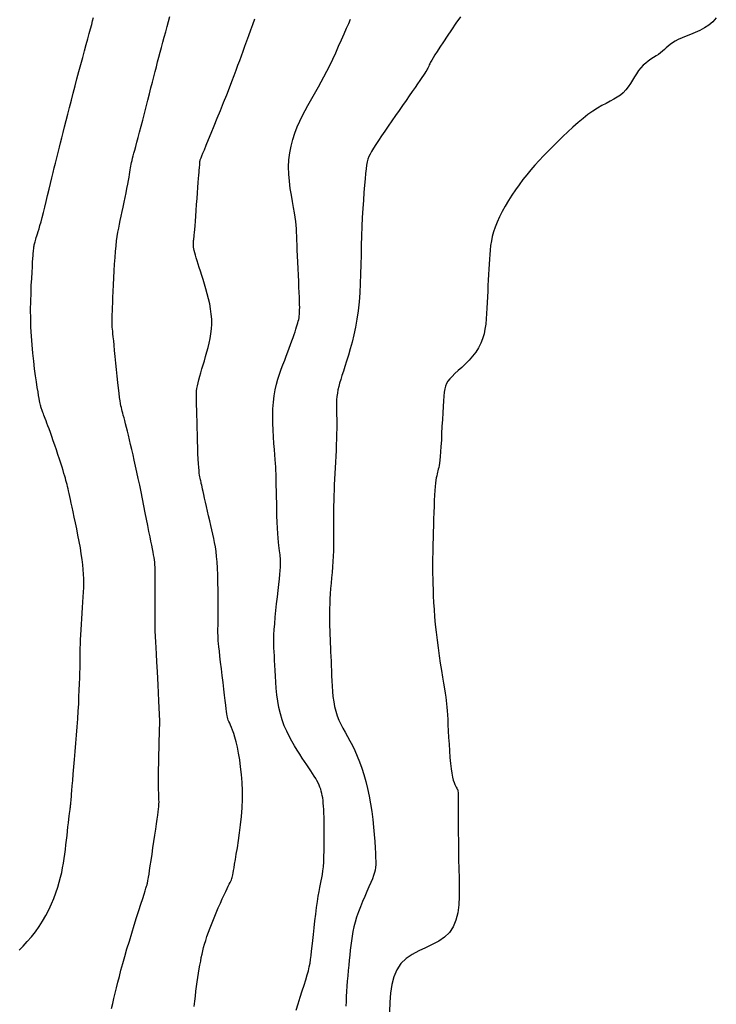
# Model space of a CAD drawing. Header units: millimetres. Extents: x 32690613 to 32693367, y 5343692 to 5344708.
# Tile 394 of 656: x 32692595 to 32692604, y 5344131 to 5344144. Entities that reach past the tile are written whole.
import ezdxf

# ---------------------------------------------------------------- set-up
doc = ezdxf.new("R2010")
doc.units = ezdxf.units.MM
doc.header["$LTSCALE"] = 20
for name, color, linetype in [('02-DGM_HL_488.00', 2, 'Continuous'), ('02-DGM_HL_488.50', 12, 'Continuous'), ('02-DGM_HL_489.00', 22, 'Continuous'), ('02-DGM_HL_489.50', 32, 'Continuous'), ('02-DGM_HL_490.00', 42, 'Continuous'), ('02-DGM_HL_490.50', 52, 'Continuous')]:
    doc.layers.add(name, color=color, linetype=linetype)

msp = doc.modelspace()

# ---------------------------------------------------------------- linework, layer by layer
at = {"layer": '02-DGM_HL_488.00', "elevation": 488, "flags": 128}
msp.add_lwpolyline([(32692604.171, 5344143.587), (32692604.127, 5344143.538), (32692604.078, 5344143.496), (32692604.023, 5344143.46), (32692603.966, 5344143.429), (32692603.907, 5344143.402), (32692603.849, 5344143.378), (32692603.793, 5344143.357), (32692603.741, 5344143.336), (32692603.694, 5344143.316), (32692603.655, 5344143.296), (32692603.621, 5344143.275), (32692603.592, 5344143.253), (32692603.566, 5344143.232), (32692603.543, 5344143.21), (32692603.52, 5344143.189), (32692603.497, 5344143.168), (32692603.472, 5344143.148), (32692603.445, 5344143.129), (32692603.415, 5344143.109), (32692603.384, 5344143.09), (32692603.351, 5344143.069), (32692603.318, 5344143.046), (32692603.286, 5344143.021), (32692603.255, 5344142.993), (32692603.225, 5344142.962), (32692603.197, 5344142.926), (32692603.171, 5344142.887), (32692603.146, 5344142.846), (32692603.12, 5344142.805), (32692603.094, 5344142.763), (32692603.067, 5344142.722), (32692603.037, 5344142.684), (32692603.005, 5344142.649), (32692602.968, 5344142.619), (32692602.928, 5344142.592), (32692602.885, 5344142.566), (32692602.838, 5344142.541), (32692602.789, 5344142.515), (32692602.736, 5344142.487), (32692602.681, 5344142.455), (32692602.623, 5344142.418), (32692602.562, 5344142.375), (32692602.5, 5344142.327), (32692602.437, 5344142.274), (32692602.373, 5344142.218), (32692602.308, 5344142.159), (32692602.245, 5344142.098), (32692602.182, 5344142.037), (32692602.121, 5344141.976), (32692602.061, 5344141.916), (32692602.004, 5344141.857), (32692601.949, 5344141.799), (32692601.896, 5344141.74), (32692601.844, 5344141.68), (32692601.794, 5344141.62), (32692601.745, 5344141.559), (32692601.697, 5344141.495), (32692601.651, 5344141.43), (32692601.606, 5344141.363), (32692601.564, 5344141.295), (32692601.523, 5344141.227), (32692601.486, 5344141.159), (32692601.453, 5344141.092), (32692601.423, 5344141.027), (32692601.398, 5344140.964), (32692601.378, 5344140.904), (32692601.362, 5344140.846), (32692601.35, 5344140.789), (32692601.341, 5344140.732), (32692601.334, 5344140.676), (32692601.329, 5344140.619), (32692601.326, 5344140.56), (32692601.322, 5344140.499), (32692601.319, 5344140.435), (32692601.315, 5344140.368), (32692601.312, 5344140.299), (32692601.308, 5344140.229), (32692601.305, 5344140.159), (32692601.301, 5344140.088), (32692601.297, 5344140.017), (32692601.294, 5344139.947), (32692601.29, 5344139.879), (32692601.286, 5344139.813), (32692601.279, 5344139.748), (32692601.27, 5344139.685), (32692601.258, 5344139.623), (32692601.241, 5344139.564), (32692601.219, 5344139.506), (32692601.19, 5344139.45), (32692601.155, 5344139.396), (32692601.114, 5344139.344), (32692601.07, 5344139.295), (32692601.024, 5344139.248), (32692600.978, 5344139.204), (32692600.933, 5344139.164), (32692600.892, 5344139.126), (32692600.857, 5344139.091), (32692600.828, 5344139.06), (32692600.805, 5344139.031), (32692600.787, 5344139.002), (32692600.774, 5344138.97), (32692600.765, 5344138.934), (32692600.758, 5344138.892), (32692600.753, 5344138.843), (32692600.748, 5344138.783), (32692600.744, 5344138.713), (32692600.74, 5344138.634), (32692600.736, 5344138.549), (32692600.731, 5344138.462), (32692600.727, 5344138.375), (32692600.723, 5344138.291), (32692600.718, 5344138.213), (32692600.714, 5344138.145), (32692600.709, 5344138.088), (32692600.705, 5344138.042), (32692600.7, 5344138.004), (32692600.695, 5344137.974), (32692600.69, 5344137.949), (32692600.685, 5344137.928), (32692600.681, 5344137.908), (32692600.675, 5344137.889), (32692600.67, 5344137.869), (32692600.665, 5344137.846), (32692600.66, 5344137.82), (32692600.655, 5344137.79), (32692600.651, 5344137.754), (32692600.646, 5344137.711), (32692600.642, 5344137.661), (32692600.638, 5344137.603), (32692600.634, 5344137.536), (32692600.631, 5344137.462), (32692600.628, 5344137.383), (32692600.625, 5344137.301), (32692600.623, 5344137.219), (32692600.621, 5344137.138), (32692600.619, 5344137.061), (32692600.617, 5344136.991), (32692600.616, 5344136.928), (32692600.615, 5344136.871), (32692600.614, 5344136.819), (32692600.613, 5344136.77), (32692600.613, 5344136.721), (32692600.613, 5344136.67), (32692600.614, 5344136.616), (32692600.615, 5344136.557), (32692600.616, 5344136.491), (32692600.619, 5344136.418), (32692600.622, 5344136.34), (32692600.626, 5344136.256), (32692600.632, 5344136.168), (32692600.639, 5344136.076), (32692600.647, 5344135.981), (32692600.657, 5344135.884), (32692600.669, 5344135.785), (32692600.682, 5344135.686), (32692600.696, 5344135.588), (32692600.71, 5344135.493), (32692600.724, 5344135.403), (32692600.738, 5344135.319), (32692600.751, 5344135.243), (32692600.762, 5344135.175), (32692600.771, 5344135.118), (32692600.779, 5344135.069), (32692600.785, 5344135.025), (32692600.789, 5344134.984), (32692600.793, 5344134.942), (32692600.797, 5344134.898), (32692600.8, 5344134.848), (32692600.803, 5344134.79), (32692600.806, 5344134.722), (32692600.81, 5344134.646), (32692600.814, 5344134.564), (32692600.819, 5344134.48), (32692600.824, 5344134.395), (32692600.83, 5344134.314), (32692600.837, 5344134.238), (32692600.845, 5344134.171), (32692600.854, 5344134.114), (32692600.863, 5344134.067), (32692600.873, 5344134.029), (32692600.883, 5344133.998), (32692600.893, 5344133.974), (32692600.902, 5344133.955), (32692600.91, 5344133.94), (32692600.917, 5344133.927), (32692600.923, 5344133.916), (32692600.928, 5344133.905), (32692600.931, 5344133.89), (32692600.933, 5344133.872), (32692600.935, 5344133.847), (32692600.936, 5344133.814), (32692600.936, 5344133.77), (32692600.936, 5344133.714), (32692600.936, 5344133.645), (32692600.936, 5344133.563), (32692600.936, 5344133.471), (32692600.936, 5344133.37), (32692600.937, 5344133.262), (32692600.938, 5344133.149), (32692600.94, 5344133.033), (32692600.943, 5344132.915), (32692600.946, 5344132.798), (32692600.948, 5344132.682), (32692600.948, 5344132.571), (32692600.942, 5344132.464), (32692600.928, 5344132.364), (32692600.906, 5344132.272), (32692600.872, 5344132.189), (32692600.825, 5344132.118), (32692600.764, 5344132.06), (32692600.69, 5344132.01), (32692600.609, 5344131.967), (32692600.524, 5344131.927), (32692600.439, 5344131.886), (32692600.356, 5344131.842), (32692600.281, 5344131.79), (32692600.217, 5344131.727), (32692600.166, 5344131.651), (32692600.128, 5344131.563), (32692600.102, 5344131.465), (32692600.085, 5344131.357), (32692600.076, 5344131.243), (32692600.073, 5344131.124)], dxfattribs=at)
at = {"layer": '02-DGM_HL_488.50', "elevation": 488.5, "flags": 128}
msp.add_lwpolyline([(32692600.963, 5344143.602), (32692600.906, 5344143.52), (32692600.85, 5344143.438), (32692600.797, 5344143.359), (32692600.749, 5344143.286), (32692600.706, 5344143.221), (32692600.671, 5344143.167), (32692600.642, 5344143.122), (32692600.62, 5344143.085), (32692600.603, 5344143.055), (32692600.589, 5344143.031), (32692600.579, 5344143.012), (32692600.572, 5344142.997), (32692600.565, 5344142.983), (32692600.56, 5344142.971), (32692600.554, 5344142.958), (32692600.547, 5344142.945), (32692600.539, 5344142.931), (32692600.529, 5344142.914), (32692600.516, 5344142.893), (32692600.5, 5344142.868), (32692600.48, 5344142.838), (32692600.455, 5344142.802), (32692600.426, 5344142.761), (32692600.394, 5344142.715), (32692600.359, 5344142.664), (32692600.32, 5344142.609), (32692600.28, 5344142.551), (32692600.237, 5344142.49), (32692600.193, 5344142.427), (32692600.148, 5344142.362), (32692600.103, 5344142.296), (32692600.058, 5344142.231), (32692600.015, 5344142.167), (32692599.974, 5344142.106), (32692599.936, 5344142.05), (32692599.902, 5344141.998), (32692599.873, 5344141.952), (32692599.849, 5344141.913), (32692599.83, 5344141.879), (32692599.815, 5344141.847), (32692599.803, 5344141.815), (32692599.793, 5344141.78), (32692599.786, 5344141.741), (32692599.779, 5344141.693), (32692599.773, 5344141.636), (32692599.766, 5344141.568), (32692599.759, 5344141.488), (32692599.752, 5344141.398), (32692599.745, 5344141.3), (32692599.738, 5344141.196), (32692599.732, 5344141.085), (32692599.727, 5344140.97), (32692599.722, 5344140.853), (32692599.719, 5344140.733), (32692599.716, 5344140.613), (32692599.714, 5344140.493), (32692599.71, 5344140.373), (32692599.706, 5344140.255), (32692599.7, 5344140.138), (32692599.691, 5344140.025), (32692599.679, 5344139.915), (32692599.664, 5344139.809), (32692599.645, 5344139.708), (32692599.625, 5344139.612), (32692599.603, 5344139.521), (32692599.58, 5344139.436), (32692599.557, 5344139.357), (32692599.535, 5344139.283), (32692599.513, 5344139.217), (32692599.494, 5344139.157), (32692599.476, 5344139.102), (32692599.461, 5344139.053), (32692599.447, 5344139.007), (32692599.436, 5344138.964), (32692599.426, 5344138.922), (32692599.419, 5344138.882), (32692599.414, 5344138.841), (32692599.41, 5344138.798), (32692599.409, 5344138.754), (32692599.408, 5344138.708), (32692599.409, 5344138.66), (32692599.41, 5344138.609), (32692599.411, 5344138.555), (32692599.411, 5344138.498), (32692599.411, 5344138.437), (32692599.41, 5344138.372), (32692599.408, 5344138.305), (32692599.405, 5344138.235), (32692599.402, 5344138.163), (32692599.398, 5344138.09), (32692599.394, 5344138.017), (32692599.39, 5344137.944), (32692599.386, 5344137.872), (32692599.382, 5344137.801), (32692599.379, 5344137.732), (32692599.377, 5344137.664), (32692599.375, 5344137.597), (32692599.373, 5344137.532), (32692599.372, 5344137.467), (32692599.371, 5344137.404), (32692599.371, 5344137.341), (32692599.371, 5344137.279), (32692599.371, 5344137.217), (32692599.371, 5344137.155), (32692599.372, 5344137.093), (32692599.371, 5344137.03), (32692599.37, 5344136.967), (32692599.369, 5344136.903), (32692599.366, 5344136.837), (32692599.362, 5344136.77), (32692599.357, 5344136.702), (32692599.352, 5344136.634), (32692599.346, 5344136.565), (32692599.34, 5344136.497), (32692599.335, 5344136.43), (32692599.33, 5344136.364), (32692599.326, 5344136.301), (32692599.323, 5344136.239), (32692599.321, 5344136.18), (32692599.32, 5344136.122), (32692599.32, 5344136.066), (32692599.32, 5344136.011), (32692599.322, 5344135.957), (32692599.323, 5344135.904), (32692599.325, 5344135.851), (32692599.327, 5344135.798), (32692599.33, 5344135.744), (32692599.332, 5344135.69), (32692599.335, 5344135.636), (32692599.337, 5344135.58), (32692599.34, 5344135.522), (32692599.342, 5344135.463), (32692599.344, 5344135.402), (32692599.347, 5344135.338), (32692599.349, 5344135.273), (32692599.353, 5344135.207), (32692599.358, 5344135.141), (32692599.364, 5344135.075), (32692599.373, 5344135.011), (32692599.384, 5344134.95), (32692599.399, 5344134.891), (32692599.417, 5344134.835), (32692599.439, 5344134.782), (32692599.463, 5344134.731), (32692599.489, 5344134.68), (32692599.517, 5344134.629), (32692599.547, 5344134.576), (32692599.577, 5344134.521), (32692599.607, 5344134.462), (32692599.638, 5344134.398), (32692599.668, 5344134.33), (32692599.697, 5344134.257), (32692599.725, 5344134.179), (32692599.751, 5344134.098), (32692599.776, 5344134.012), (32692599.798, 5344133.923), (32692599.818, 5344133.829), (32692599.835, 5344133.732), (32692599.85, 5344133.633), (32692599.862, 5344133.534), (32692599.872, 5344133.438), (32692599.88, 5344133.345), (32692599.887, 5344133.259), (32692599.892, 5344133.181), (32692599.896, 5344133.113), (32692599.899, 5344133.056), (32692599.9, 5344133.009), (32692599.9, 5344132.969), (32692599.898, 5344132.934), (32692599.893, 5344132.901), (32692599.885, 5344132.868), (32692599.873, 5344132.832), (32692599.858, 5344132.792), (32692599.838, 5344132.745), (32692599.815, 5344132.691), (32692599.789, 5344132.633), (32692599.762, 5344132.571), (32692599.735, 5344132.506), (32692599.708, 5344132.44), (32692599.683, 5344132.375), (32692599.661, 5344132.31), (32692599.642, 5344132.248), (32692599.627, 5344132.188), (32692599.614, 5344132.129), (32692599.603, 5344132.071), (32692599.595, 5344132.013), (32692599.587, 5344131.955), (32692599.581, 5344131.895), (32692599.574, 5344131.834), (32692599.568, 5344131.771), (32692599.562, 5344131.707), (32692599.556, 5344131.641), (32692599.55, 5344131.575), (32692599.544, 5344131.509), (32692599.539, 5344131.443), (32692599.535, 5344131.378), (32692599.531, 5344131.314), (32692599.528, 5344131.252), (32692599.526, 5344131.192)], dxfattribs=at)
at = {"layer": '02-DGM_HL_489.00', "elevation": 489, "flags": 128}
msp.add_lwpolyline([(32692598.902, 5344131.144), (32692598.927, 5344131.225), (32692598.953, 5344131.306), (32692598.979, 5344131.384), (32692599.003, 5344131.459), (32692599.025, 5344131.526), (32692599.042, 5344131.585), (32692599.056, 5344131.638), (32692599.067, 5344131.686), (32692599.076, 5344131.732), (32692599.083, 5344131.779), (32692599.09, 5344131.828), (32692599.096, 5344131.882), (32692599.102, 5344131.945), (32692599.11, 5344132.016), (32692599.118, 5344132.094), (32692599.127, 5344132.178), (32692599.137, 5344132.263), (32692599.147, 5344132.348), (32692599.158, 5344132.43), (32692599.168, 5344132.506), (32692599.179, 5344132.574), (32692599.189, 5344132.632), (32692599.199, 5344132.682), (32692599.208, 5344132.725), (32692599.217, 5344132.766), (32692599.225, 5344132.805), (32692599.232, 5344132.846), (32692599.238, 5344132.891), (32692599.244, 5344132.943), (32692599.248, 5344133.003), (32692599.251, 5344133.07), (32692599.253, 5344133.142), (32692599.254, 5344133.217), (32692599.255, 5344133.293), (32692599.255, 5344133.367), (32692599.254, 5344133.439), (32692599.253, 5344133.504), (32692599.252, 5344133.563), (32692599.251, 5344133.616), (32692599.249, 5344133.662), (32692599.246, 5344133.703), (32692599.243, 5344133.74), (32692599.24, 5344133.774), (32692599.236, 5344133.805), (32692599.23, 5344133.834), (32692599.225, 5344133.862), (32692599.218, 5344133.888), (32692599.21, 5344133.915), (32692599.2, 5344133.941), (32692599.189, 5344133.967), (32692599.177, 5344133.994), (32692599.163, 5344134.022), (32692599.147, 5344134.05), (32692599.128, 5344134.08), (32692599.108, 5344134.112), (32692599.086, 5344134.145), (32692599.062, 5344134.181), (32692599.036, 5344134.219), (32692599.008, 5344134.26), (32692598.979, 5344134.304), (32692598.948, 5344134.352), (32692598.915, 5344134.403), (32692598.882, 5344134.457), (32692598.848, 5344134.516), (32692598.815, 5344134.578), (32692598.784, 5344134.643), (32692598.754, 5344134.711), (32692598.728, 5344134.783), (32692598.705, 5344134.859), (32692598.687, 5344134.937), (32692598.673, 5344135.018), (32692598.662, 5344135.099), (32692598.653, 5344135.18), (32692598.647, 5344135.258), (32692598.643, 5344135.334), (32692598.639, 5344135.405), (32692598.636, 5344135.471), (32692598.632, 5344135.53), (32692598.629, 5344135.585), (32692598.626, 5344135.636), (32692598.624, 5344135.686), (32692598.623, 5344135.738), (32692598.623, 5344135.792), (32692598.624, 5344135.851), (32692598.627, 5344135.916), (32692598.633, 5344135.99), (32692598.64, 5344136.071), (32692598.648, 5344136.155), (32692598.657, 5344136.241), (32692598.667, 5344136.325), (32692598.676, 5344136.407), (32692598.685, 5344136.483), (32692598.692, 5344136.551), (32692598.698, 5344136.608), (32692598.702, 5344136.657), (32692598.705, 5344136.698), (32692598.707, 5344136.732), (32692598.707, 5344136.761), (32692598.707, 5344136.786), (32692598.705, 5344136.81), (32692598.703, 5344136.832), (32692598.7, 5344136.854), (32692598.696, 5344136.879), (32692598.692, 5344136.905), (32692598.688, 5344136.936), (32692598.684, 5344136.972), (32692598.68, 5344137.014), (32692598.675, 5344137.063), (32692598.671, 5344137.121), (32692598.668, 5344137.188), (32692598.665, 5344137.262), (32692598.662, 5344137.341), (32692598.66, 5344137.422), (32692598.658, 5344137.503), (32692598.656, 5344137.581), (32692598.654, 5344137.654), (32692598.653, 5344137.72), (32692598.652, 5344137.777), (32692598.651, 5344137.826), (32692598.65, 5344137.871), (32692598.648, 5344137.913), (32692598.646, 5344137.955), (32692598.643, 5344138), (32692598.64, 5344138.05), (32692598.635, 5344138.108), (32692598.63, 5344138.175), (32692598.624, 5344138.25), (32692598.618, 5344138.332), (32692598.613, 5344138.418), (32692598.61, 5344138.506), (32692598.609, 5344138.595), (32692598.611, 5344138.683), (32692598.617, 5344138.767), (32692598.626, 5344138.847), (32692598.64, 5344138.922), (32692598.656, 5344138.992), (32692598.674, 5344139.058), (32692598.695, 5344139.121), (32692598.716, 5344139.181), (32692598.737, 5344139.238), (32692598.759, 5344139.293), (32692598.779, 5344139.346), (32692598.798, 5344139.398), (32692598.816, 5344139.447), (32692598.833, 5344139.493), (32692598.849, 5344139.537), (32692598.863, 5344139.579), (32692598.876, 5344139.617), (32692598.888, 5344139.651), (32692598.899, 5344139.683), (32692598.908, 5344139.711), (32692598.916, 5344139.737), (32692598.923, 5344139.761), (32692598.929, 5344139.783), (32692598.934, 5344139.805), (32692598.938, 5344139.827), (32692598.941, 5344139.848), (32692598.944, 5344139.871), (32692598.945, 5344139.896), (32692598.946, 5344139.924), (32692598.947, 5344139.956), (32692598.946, 5344139.992), (32692598.945, 5344140.035), (32692598.943, 5344140.085), (32692598.941, 5344140.143), (32692598.937, 5344140.21), (32692598.934, 5344140.283), (32692598.93, 5344140.361), (32692598.926, 5344140.442), (32692598.922, 5344140.522), (32692598.918, 5344140.601), (32692598.915, 5344140.674), (32692598.913, 5344140.741), (32692598.911, 5344140.8), (32692598.909, 5344140.851), (32692598.908, 5344140.899), (32692598.905, 5344140.943), (32692598.902, 5344140.988), (32692598.897, 5344141.035), (32692598.89, 5344141.086), (32692598.881, 5344141.144), (32692598.869, 5344141.211), (32692598.856, 5344141.285), (32692598.842, 5344141.365), (32692598.829, 5344141.449), (32692598.818, 5344141.538), (32692598.811, 5344141.628), (32692598.808, 5344141.718), (32692598.812, 5344141.808), (32692598.822, 5344141.895), (32692598.838, 5344141.98), (32692598.86, 5344142.063), (32692598.887, 5344142.142), (32692598.916, 5344142.219), (32692598.948, 5344142.292), (32692598.982, 5344142.361), (32692599.016, 5344142.427), (32692599.049, 5344142.489), (32692599.083, 5344142.548), (32692599.116, 5344142.606), (32692599.149, 5344142.664), (32692599.182, 5344142.723), (32692599.217, 5344142.784), (32692599.251, 5344142.848), (32692599.287, 5344142.917), (32692599.324, 5344142.991), (32692599.361, 5344143.07), (32692599.398, 5344143.15), (32692599.435, 5344143.231), (32692599.47, 5344143.31), (32692599.503, 5344143.386), (32692599.533, 5344143.456), (32692599.561, 5344143.518), (32692599.584, 5344143.572)], dxfattribs=at)
at = {"layer": '02-DGM_HL_489.50', "elevation": 489.5, "flags": 128}
msp.add_lwpolyline([(32692597.625, 5344131.189), (32692597.631, 5344131.255), (32692597.639, 5344131.318), (32692597.646, 5344131.38), (32692597.654, 5344131.44), (32692597.663, 5344131.499), (32692597.671, 5344131.555), (32692597.679, 5344131.609), (32692597.688, 5344131.661), (32692597.696, 5344131.71), (32692597.705, 5344131.757), (32692597.713, 5344131.802), (32692597.722, 5344131.845), (32692597.731, 5344131.887), (32692597.742, 5344131.93), (32692597.754, 5344131.973), (32692597.768, 5344132.019), (32692597.784, 5344132.068), (32692597.802, 5344132.121), (32692597.824, 5344132.178), (32692597.848, 5344132.239), (32692597.873, 5344132.302), (32692597.9, 5344132.365), (32692597.926, 5344132.427), (32692597.952, 5344132.486), (32692597.976, 5344132.541), (32692597.999, 5344132.59), (32692598.019, 5344132.632), (32692598.036, 5344132.668), (32692598.051, 5344132.698), (32692598.064, 5344132.724), (32692598.074, 5344132.745), (32692598.083, 5344132.763), (32692598.09, 5344132.78), (32692598.096, 5344132.794), (32692598.101, 5344132.808), (32692598.105, 5344132.824), (32692598.109, 5344132.842), (32692598.113, 5344132.864), (32692598.118, 5344132.893), (32692598.123, 5344132.929), (32692598.131, 5344132.975), (32692598.14, 5344133.031), (32692598.152, 5344133.1), (32692598.165, 5344133.18), (32692598.179, 5344133.27), (32692598.192, 5344133.366), (32692598.205, 5344133.468), (32692598.216, 5344133.574), (32692598.224, 5344133.682), (32692598.228, 5344133.789), (32692598.228, 5344133.896), (32692598.224, 5344133.999), (32692598.216, 5344134.099), (32692598.206, 5344134.194), (32692598.194, 5344134.283), (32692598.18, 5344134.366), (32692598.165, 5344134.441), (32692598.15, 5344134.507), (32692598.135, 5344134.565), (32692598.12, 5344134.614), (32692598.106, 5344134.655), (32692598.093, 5344134.689), (32692598.08, 5344134.719), (32692598.069, 5344134.743), (32692598.06, 5344134.764), (32692598.051, 5344134.782), (32692598.045, 5344134.799), (32692598.04, 5344134.817), (32692598.036, 5344134.836), (32692598.032, 5344134.859), (32692598.028, 5344134.887), (32692598.024, 5344134.923), (32692598.019, 5344134.968), (32692598.012, 5344135.025), (32692598.005, 5344135.093), (32692597.996, 5344135.17), (32692597.986, 5344135.254), (32692597.975, 5344135.34), (32692597.965, 5344135.426), (32692597.955, 5344135.508), (32692597.946, 5344135.583), (32692597.939, 5344135.647), (32692597.933, 5344135.699), (32692597.928, 5344135.74), (32692597.925, 5344135.774), (32692597.923, 5344135.806), (32692597.923, 5344135.838), (32692597.922, 5344135.874), (32692597.922, 5344135.918), (32692597.923, 5344135.974), (32692597.924, 5344136.043), (32692597.924, 5344136.125), (32692597.924, 5344136.215), (32692597.924, 5344136.311), (32692597.924, 5344136.41), (32692597.922, 5344136.507), (32692597.919, 5344136.601), (32692597.916, 5344136.688), (32692597.911, 5344136.765), (32692597.905, 5344136.834), (32692597.898, 5344136.896), (32692597.889, 5344136.953), (32692597.88, 5344137.007), (32692597.869, 5344137.059), (32692597.858, 5344137.111), (32692597.845, 5344137.165), (32692597.832, 5344137.222), (32692597.819, 5344137.281), (32692597.805, 5344137.341), (32692597.791, 5344137.401), (32692597.778, 5344137.458), (32692597.765, 5344137.513), (32692597.754, 5344137.563), (32692597.744, 5344137.608), (32692597.735, 5344137.646), (32692597.728, 5344137.678), (32692597.722, 5344137.705), (32692597.718, 5344137.727), (32692597.713, 5344137.747), (32692597.71, 5344137.764), (32692597.706, 5344137.78), (32692597.703, 5344137.796), (32692597.7, 5344137.813), (32692597.696, 5344137.831), (32692597.692, 5344137.853), (32692597.688, 5344137.879), (32692597.685, 5344137.911), (32692597.681, 5344137.95), (32692597.678, 5344137.998), (32692597.674, 5344138.055), (32692597.671, 5344138.123), (32692597.669, 5344138.198), (32692597.666, 5344138.279), (32692597.664, 5344138.363), (32692597.661, 5344138.447), (32692597.659, 5344138.528), (32692597.657, 5344138.603), (32692597.655, 5344138.67), (32692597.653, 5344138.727), (32692597.652, 5344138.774), (32692597.651, 5344138.815), (32692597.651, 5344138.85), (32692597.652, 5344138.881), (32692597.654, 5344138.911), (32692597.658, 5344138.941), (32692597.664, 5344138.973), (32692597.673, 5344139.009), (32692597.683, 5344139.049), (32692597.694, 5344139.092), (32692597.707, 5344139.137), (32692597.721, 5344139.186), (32692597.736, 5344139.236), (32692597.752, 5344139.288), (32692597.767, 5344139.342), (32692597.783, 5344139.397), (32692597.797, 5344139.452), (32692597.811, 5344139.509), (32692597.823, 5344139.567), (32692597.833, 5344139.626), (32692597.839, 5344139.686), (32692597.843, 5344139.747), (32692597.843, 5344139.81), (32692597.838, 5344139.873), (32692597.83, 5344139.937), (32692597.818, 5344140.001), (32692597.804, 5344140.065), (32692597.788, 5344140.128), (32692597.771, 5344140.189), (32692597.753, 5344140.248), (32692597.736, 5344140.305), (32692597.718, 5344140.358), (32692597.702, 5344140.409), (32692597.687, 5344140.456), (32692597.672, 5344140.5), (32692597.659, 5344140.541), (32692597.648, 5344140.578), (32692597.638, 5344140.611), (32692597.63, 5344140.641), (32692597.623, 5344140.668), (32692597.619, 5344140.691), (32692597.616, 5344140.711), (32692597.614, 5344140.729), (32692597.613, 5344140.744), (32692597.613, 5344140.758), (32692597.614, 5344140.771), (32692597.615, 5344140.783), (32692597.617, 5344140.795), (32692597.618, 5344140.807), (32692597.62, 5344140.822), (32692597.622, 5344140.841), (32692597.625, 5344140.864), (32692597.628, 5344140.894), (32692597.631, 5344140.932), (32692597.635, 5344140.98), (32692597.64, 5344141.037), (32692597.644, 5344141.102), (32692597.649, 5344141.173), (32692597.654, 5344141.247), (32692597.659, 5344141.321), (32692597.665, 5344141.393), (32692597.669, 5344141.461), (32692597.674, 5344141.521), (32692597.678, 5344141.573), (32692597.682, 5344141.616), (32692597.685, 5344141.651), (32692597.688, 5344141.68), (32692597.69, 5344141.703), (32692597.692, 5344141.721), (32692597.693, 5344141.735), (32692597.694, 5344141.747), (32692597.695, 5344141.756), (32692597.695, 5344141.764), (32692597.696, 5344141.771), (32692597.696, 5344141.777), (32692597.696, 5344141.782), (32692597.696, 5344141.786), (32692597.696, 5344141.79), (32692597.697, 5344141.794), (32692597.698, 5344141.799), (32692597.7, 5344141.806), (32692597.704, 5344141.816), (32692597.711, 5344141.832), (32692597.721, 5344141.856), (32692597.734, 5344141.889), (32692597.752, 5344141.933), (32692597.775, 5344141.989), (32692597.804, 5344142.06), (32692597.837, 5344142.142), (32692597.874, 5344142.232), (32692597.913, 5344142.328), (32692597.953, 5344142.427), (32692597.993, 5344142.526), (32692598.031, 5344142.621), (32692598.065, 5344142.71), (32692598.097, 5344142.79), (32692598.124, 5344142.863), (32692598.149, 5344142.93), (32692598.172, 5344142.993), (32692598.194, 5344143.053), (32692598.215, 5344143.111), (32692598.236, 5344143.171), (32692598.258, 5344143.233), (32692598.282, 5344143.298), (32692598.307, 5344143.366), (32692598.333, 5344143.435), (32692598.358, 5344143.505), (32692598.384, 5344143.573)], dxfattribs=at)
at = {"layer": '02-DGM_HL_490.00', "elevation": 490, "flags": 128}
for points in [[(32692597.192, 5344134.767), (32692597.181, 5344135.021), (32692597.172, 5344135.224), (32692597.164, 5344135.385), (32692597.157, 5344135.51), (32692597.151, 5344135.609), (32692597.146, 5344135.69), (32692597.142, 5344135.76), (32692597.138, 5344135.828), (32692597.136, 5344135.9), (32692597.135, 5344135.976), (32692597.134, 5344136.055), (32692597.133, 5344136.134), (32692597.133, 5344136.213), (32692597.134, 5344136.289), (32692597.134, 5344136.361), (32692597.135, 5344136.427), (32692597.135, 5344136.486), (32692597.136, 5344136.538), (32692597.136, 5344136.585), (32692597.135, 5344136.626), (32692597.135, 5344136.664), (32692597.133, 5344136.698), (32692597.131, 5344136.73), (32692597.129, 5344136.76), (32692597.125, 5344136.791), (32692597.121, 5344136.821), (32692597.115, 5344136.854), (32692597.109, 5344136.889), (32692597.101, 5344136.928), (32692597.092, 5344136.973), (32692597.081, 5344137.023), (32692597.07, 5344137.081), (32692597.056, 5344137.147), (32692597.042, 5344137.22), (32692597.026, 5344137.299), (32692597.01, 5344137.382), (32692596.992, 5344137.468), (32692596.975, 5344137.555), (32692596.957, 5344137.642), (32692596.94, 5344137.727), (32692596.922, 5344137.81), (32692596.905, 5344137.89), (32692596.889, 5344137.966), (32692596.873, 5344138.039), (32692596.857, 5344138.109), (32692596.842, 5344138.175), (32692596.827, 5344138.238), (32692596.813, 5344138.297), (32692596.8, 5344138.353), (32692596.787, 5344138.404), (32692596.775, 5344138.452), (32692596.764, 5344138.496), (32692596.754, 5344138.536), (32692596.744, 5344138.572), (32692596.735, 5344138.604), (32692596.728, 5344138.631), (32692596.721, 5344138.655), (32692596.715, 5344138.677), (32692596.71, 5344138.699), (32692596.705, 5344138.723), (32692596.7, 5344138.751), (32692596.694, 5344138.785), (32692596.689, 5344138.827), (32692596.682, 5344138.879), (32692596.675, 5344138.942), (32692596.667, 5344139.015), (32692596.659, 5344139.094), (32692596.65, 5344139.176), (32692596.642, 5344139.259), (32692596.634, 5344139.34), (32692596.626, 5344139.415), (32692596.62, 5344139.482), (32692596.614, 5344139.539), (32692596.609, 5344139.587), (32692596.605, 5344139.626), (32692596.602, 5344139.658), (32692596.599, 5344139.685), (32692596.597, 5344139.708), (32692596.596, 5344139.728), (32692596.595, 5344139.747), (32692596.594, 5344139.766), (32692596.594, 5344139.786), (32692596.595, 5344139.809), (32692596.595, 5344139.836), (32692596.596, 5344139.868), (32692596.598, 5344139.908), (32692596.6, 5344139.956), (32692596.602, 5344140.013), (32692596.605, 5344140.081), (32692596.608, 5344140.157), (32692596.612, 5344140.24), (32692596.616, 5344140.326), (32692596.62, 5344140.413), (32692596.626, 5344140.499), (32692596.631, 5344140.582), (32692596.637, 5344140.659), (32692596.644, 5344140.727), (32692596.651, 5344140.789), (32692596.659, 5344140.846), (32692596.668, 5344140.898), (32692596.677, 5344140.949), (32692596.687, 5344140.998), (32692596.697, 5344141.048), (32692596.708, 5344141.101), (32692596.72, 5344141.157), (32692596.733, 5344141.215), (32692596.746, 5344141.275), (32692596.758, 5344141.335), (32692596.77, 5344141.393), (32692596.781, 5344141.449), (32692596.792, 5344141.501), (32692596.801, 5344141.547), (32692596.808, 5344141.588), (32692596.814, 5344141.623), (32692596.818, 5344141.653), (32692596.822, 5344141.681), (32692596.826, 5344141.705), (32692596.83, 5344141.728), (32692596.834, 5344141.751), (32692596.838, 5344141.774), (32692596.844, 5344141.799), (32692596.851, 5344141.826), (32692596.859, 5344141.856), (32692596.868, 5344141.891), (32692596.879, 5344141.93), (32692596.891, 5344141.975), (32692596.905, 5344142.027), (32692596.921, 5344142.086), (32692596.939, 5344142.153), (32692596.958, 5344142.227), (32692596.978, 5344142.305), (32692596.999, 5344142.387), (32692597.02, 5344142.47), (32692597.041, 5344142.553), (32692597.062, 5344142.633), (32692597.081, 5344142.71), (32692597.1, 5344142.782), (32692597.117, 5344142.849), (32692597.133, 5344142.913), (32692597.149, 5344142.975), (32692597.165, 5344143.035), (32692597.18, 5344143.094), (32692597.196, 5344143.155), (32692597.213, 5344143.217), (32692597.23, 5344143.281), (32692597.248, 5344143.347), (32692597.266, 5344143.413), (32692597.284, 5344143.479), (32692597.301, 5344143.543), (32692597.317, 5344143.604)], [(32692596.587, 5344131.165), (32692596.602, 5344131.228), (32692596.617, 5344131.292), (32692596.633, 5344131.356), (32692596.649, 5344131.423), (32692596.666, 5344131.493), (32692596.685, 5344131.567), (32692596.705, 5344131.645), (32692596.728, 5344131.727), (32692596.753, 5344131.816), (32692596.781, 5344131.911), (32692596.811, 5344132.01), (32692596.841, 5344132.11), (32692596.872, 5344132.209), (32692596.902, 5344132.304), (32692596.931, 5344132.394), (32692596.956, 5344132.474), (32692596.978, 5344132.543), (32692596.996, 5344132.599), (32692597.009, 5344132.642), (32692597.019, 5344132.675), (32692597.027, 5344132.699), (32692597.032, 5344132.716), (32692597.035, 5344132.727), (32692597.037, 5344132.734), (32692597.038, 5344132.738), (32692597.039, 5344132.743), (32692597.04, 5344132.748), (32692597.042, 5344132.756), (32692597.044, 5344132.768), (32692597.047, 5344132.787), (32692597.052, 5344132.813), (32692597.057, 5344132.849), (32692597.064, 5344132.895), (32692597.073, 5344132.954), (32692597.084, 5344133.022), (32692597.095, 5344133.098), (32692597.107, 5344133.178), (32692597.119, 5344133.259), (32692597.13, 5344133.338), (32692597.141, 5344133.413), (32692597.151, 5344133.48), (32692597.16, 5344133.538), (32692597.167, 5344133.588), (32692597.173, 5344133.63), (32692597.177, 5344133.666), (32692597.18, 5344133.698), (32692597.182, 5344133.727), (32692597.183, 5344133.755), (32692597.182, 5344133.783), (32692597.181, 5344133.814), (32692597.179, 5344133.855), (32692597.177, 5344133.914), (32692597.177, 5344133.999), (32692597.177, 5344134.118), (32692597.179, 5344134.281), (32692597.184, 5344134.494), (32692597.192, 5344134.767)]]:
    msp.add_lwpolyline(points, dxfattribs=at)
at = {"layer": '02-DGM_HL_490.50', "elevation": 490.5, "flags": 128}
msp.add_lwpolyline([(32692595.427, 5344131.894), (32692595.479, 5344131.947), (32692595.531, 5344132.004), (32692595.583, 5344132.063), (32692595.632, 5344132.126), (32692595.679, 5344132.192), (32692595.722, 5344132.261), (32692595.762, 5344132.331), (32692595.799, 5344132.403), (32692595.833, 5344132.475), (32692595.863, 5344132.546), (32692595.889, 5344132.616), (32692595.912, 5344132.684), (32692595.932, 5344132.748), (32692595.949, 5344132.811), (32692595.963, 5344132.871), (32692595.974, 5344132.929), (32692595.984, 5344132.987), (32692595.993, 5344133.044), (32692596.001, 5344133.101), (32692596.008, 5344133.159), (32692596.015, 5344133.217), (32692596.022, 5344133.276), (32692596.029, 5344133.334), (32692596.035, 5344133.39), (32692596.041, 5344133.443), (32692596.047, 5344133.492), (32692596.052, 5344133.537), (32692596.057, 5344133.576), (32692596.061, 5344133.609), (32692596.064, 5344133.636), (32692596.067, 5344133.658), (32692596.069, 5344133.676), (32692596.071, 5344133.691), (32692596.073, 5344133.704), (32692596.074, 5344133.715), (32692596.076, 5344133.726), (32692596.077, 5344133.738), (32692596.078, 5344133.751), (32692596.079, 5344133.768), (32692596.081, 5344133.79), (32692596.083, 5344133.818), (32692596.086, 5344133.854), (32692596.09, 5344133.9), (32692596.095, 5344133.956), (32692596.101, 5344134.025), (32692596.108, 5344134.104), (32692596.115, 5344134.193), (32692596.124, 5344134.287), (32692596.132, 5344134.387), (32692596.14, 5344134.49), (32692596.149, 5344134.593), (32692596.156, 5344134.696), (32692596.163, 5344134.796), (32692596.169, 5344134.893), (32692596.175, 5344134.986), (32692596.179, 5344135.074), (32692596.183, 5344135.158), (32692596.187, 5344135.236), (32692596.189, 5344135.309), (32692596.191, 5344135.375), (32692596.192, 5344135.434), (32692596.193, 5344135.488), (32692596.193, 5344135.538), (32692596.193, 5344135.587), (32692596.194, 5344135.634), (32692596.195, 5344135.683), (32692596.196, 5344135.734), (32692596.198, 5344135.789), (32692596.201, 5344135.849), (32692596.205, 5344135.914), (32692596.209, 5344135.982), (32692596.214, 5344136.052), (32692596.219, 5344136.123), (32692596.224, 5344136.193), (32692596.228, 5344136.261), (32692596.232, 5344136.325), (32692596.235, 5344136.386), (32692596.238, 5344136.444), (32692596.239, 5344136.499), (32692596.238, 5344136.554), (32692596.237, 5344136.61), (32692596.233, 5344136.668), (32692596.227, 5344136.729), (32692596.219, 5344136.796), (32692596.208, 5344136.867), (32692596.196, 5344136.943), (32692596.181, 5344137.022), (32692596.166, 5344137.101), (32692596.151, 5344137.18), (32692596.135, 5344137.256), (32692596.12, 5344137.327), (32692596.106, 5344137.393), (32692596.094, 5344137.451), (32692596.082, 5344137.502), (32692596.073, 5344137.548), (32692596.064, 5344137.587), (32692596.056, 5344137.623), (32692596.048, 5344137.654), (32692596.042, 5344137.683), (32692596.035, 5344137.71), (32692596.029, 5344137.735), (32692596.023, 5344137.76), (32692596.016, 5344137.786), (32692596.009, 5344137.813), (32692596, 5344137.842), (32692595.991, 5344137.875), (32692595.979, 5344137.912), (32692595.966, 5344137.954), (32692595.95, 5344138.003), (32692595.933, 5344138.055), (32692595.914, 5344138.111), (32692595.895, 5344138.169), (32692595.875, 5344138.227), (32692595.856, 5344138.284), (32692595.837, 5344138.338), (32692595.82, 5344138.387), (32692595.804, 5344138.432), (32692595.79, 5344138.471), (32692595.777, 5344138.505), (32692595.766, 5344138.535), (32692595.756, 5344138.561), (32692595.747, 5344138.584), (32692595.739, 5344138.604), (32692595.732, 5344138.621), (32692595.726, 5344138.637), (32692595.721, 5344138.651), (32692595.717, 5344138.663), (32692595.713, 5344138.675), (32692595.709, 5344138.686), (32692595.706, 5344138.697), (32692595.702, 5344138.708), (32692595.699, 5344138.719), (32692595.696, 5344138.731), (32692595.692, 5344138.745), (32692595.688, 5344138.762), (32692595.684, 5344138.785), (32692595.678, 5344138.814), (32692595.672, 5344138.85), (32692595.665, 5344138.896), (32692595.656, 5344138.953), (32692595.646, 5344139.021), (32692595.634, 5344139.099), (32692595.623, 5344139.186), (32692595.611, 5344139.281), (32692595.6, 5344139.383), (32692595.591, 5344139.488), (32692595.583, 5344139.597), (32692595.577, 5344139.707), (32692595.574, 5344139.818), (32692595.573, 5344139.927), (32692595.575, 5344140.033), (32692595.578, 5344140.134), (32692595.581, 5344140.23), (32692595.586, 5344140.318), (32692595.59, 5344140.397), (32692595.595, 5344140.466), (32692595.598, 5344140.523), (32692595.601, 5344140.569), (32692595.604, 5344140.606), (32692595.606, 5344140.635), (32692595.607, 5344140.658), (32692595.609, 5344140.676), (32692595.611, 5344140.691), (32692595.612, 5344140.704), (32692595.614, 5344140.716), (32692595.616, 5344140.727), (32692595.618, 5344140.739), (32692595.621, 5344140.752), (32692595.625, 5344140.765), (32692595.628, 5344140.779), (32692595.633, 5344140.794), (32692595.638, 5344140.811), (32692595.644, 5344140.831), (32692595.651, 5344140.853), (32692595.66, 5344140.878), (32692595.669, 5344140.908), (32692595.679, 5344140.943), (32692595.69, 5344140.983), (32692595.703, 5344141.03), (32692595.718, 5344141.084), (32692595.733, 5344141.146), (32692595.75, 5344141.214), (32692595.768, 5344141.286), (32692595.786, 5344141.361), (32692595.804, 5344141.437), (32692595.821, 5344141.511), (32692595.839, 5344141.582), (32692595.855, 5344141.648), (32692595.869, 5344141.708), (32692595.883, 5344141.763), (32692595.896, 5344141.815), (32692595.909, 5344141.865), (32692595.922, 5344141.915), (32692595.935, 5344141.966), (32692595.949, 5344142.021), (32692595.964, 5344142.081), (32692595.981, 5344142.148), (32692595.999, 5344142.22), (32692596.018, 5344142.298), (32692596.039, 5344142.379), (32692596.06, 5344142.465), (32692596.083, 5344142.553), (32692596.106, 5344142.642), (32692596.129, 5344142.733), (32692596.154, 5344142.824), (32692596.178, 5344142.915), (32692596.202, 5344143.003), (32692596.226, 5344143.09), (32692596.249, 5344143.172), (32692596.27, 5344143.251), (32692596.29, 5344143.323), (32692596.308, 5344143.39), (32692596.324, 5344143.45), (32692596.338, 5344143.503), (32692596.35, 5344143.551), (32692596.36, 5344143.593)], dxfattribs=at)

doc.saveas('drawing.dxf')
